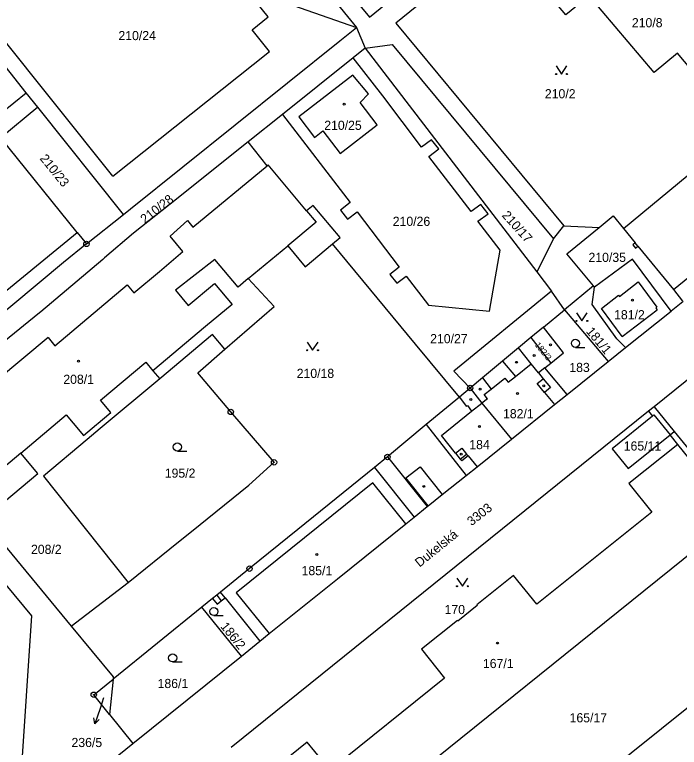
# Model space of a CAD drawing. Extents: x -733394 to -722299, y -1082822 to -1075049.
# Drawn here: x -728720 to -728596.6, y -1079081.4 to -1078945.4 of the extents above; entities that cross this region are included whole.
import ezdxf

# ---------------------------------------------------------------- set-up
doc = ezdxf.new("R2010")
doc.units = 0
for name, color, linetype in [('Hranice parcel', 7, 'Continuous'), ('Parcelní čísla', 7, 'Continuous'), ('Pop  PČ popisy', 7, 'Continuous'), ('Vnitřní kresba', 7, 'Continuous'), ('Značky bodu BP', 7, 'Continuous'), ('Značky budov', 7, 'Continuous'), ('Značky kultur', 7, 'Continuous')]:
    doc.layers.add(name, color=color, linetype=linetype)

msp = doc.modelspace()

# ---------------------------------------------------------------- linework, layer by layer
at = {"layer": 'Hranice parcel'}
for p, q in [((-728656.56, -1078947.73), (-728654.94, -1078951.58)), ((-728654.94, -1078951.58), (-728657.15, -1078953.35)), ((-728657.15, -1078953.35), (-728670.29, -1078963.88)), ((-728670.29, -1078963.88), (-728676.63, -1078968.95)), ((-728606.98, -1078985.05), (-728584.95, -1078966.8)), ((-728708.36, -1078985.84), (-728722.58, -1078968.23)), ((-728706.67, -1078987.94), (-728699.81, -1078982.44)), ((-728618.03, -1078984.58), (-728611.48, -1078984.86)), ((-728708.36, -1078985.84), (-728706.67, -1078987.94)), ((-728612.57, -1078995.74), (-728617.93, -1079000.15)), ((-728612.37, -1078995.98), (-728612.57, -1078995.74)), ((-728617.93, -1079000.15), (-728620.33, -1078996.73)), ((-728595.94, -1078998.66), (-728598.11, -1079000.39)), ((-728617.93, -1079000.15), (-728609.85, -1079009.75)), ((-728606.63, -1079007.18), (-728598.11, -1079000.39)), ((-728609.85, -1079009.75), (-728606.63, -1079007.18)), ((-728617.42, -1079015.87), (-728609.85, -1079009.75)), ((-728617.42, -1079015.87), (-728621.55, -1079010.93)), ((-728635.44, -1079014.69), (-728637.44, -1079016.36)), ((-728602.32, -1079019.01), (-728679.79, -1079081.45)), ((-728601.27, -1079018.16), (-728602.32, -1079019.01)), ((-728601.27, -1079018.16), (-728597.54, -1079022.78)), ((-728598.32, -1079023.38), (-728597.54, -1079022.78)), ((-728596.91, -1079025.18), (-728598.32, -1079023.38)), ((-728597.54, -1079022.78), (-728571.47, -1079055.12)), ((-728650.79, -1079027.5), (-728643.43, -1079036.72)), ((-728709.52, -1079058.9), (-728698.94, -1079050.83)), ((-728683.27, -1079053.79), (-728685.26, -1079055.42)), ((-728685.26, -1079055.42), (-728701.72, -1079068.75)), ((-728677.91, -1079064.48), (-728685.26, -1079055.42)), ((-728677.91, -1079064.48), (-728674.47, -1079061.71)), ((-728698.07, -1079080.71), (-728677.91, -1079064.48)), ((-728701.72, -1079068.75), (-728702.38, -1079075.31)), ((-728702.38, -1079075.31), (-728698.07, -1079080.71))]:
    msp.add_line(p, q, dxfattribs=at)
for points in [[(-728683.46, -1078885.62), (-728697.51, -1078897.54), (-728656.56, -1078947.73)], [(-728684.31, -1078890.28), (-728693.53, -1078898.13), (-728654.15, -1078945.8), (-728621.45, -1078919.22), (-728618.14, -1078914.04), (-728622.9, -1078910.87), (-728622.17, -1078909.59), (-728625.13, -1078907.61), (-728627.11, -1078907.67), (-728633.7, -1078913.24)], [(-728724.81, -1078965.43), (-728717.86, -1078959.87), (-728729.12, -1078945.64), (-728726.94, -1078943.91), (-728726.08, -1078944.98), (-728708.07, -1078930.37), (-728708.32, -1078930.06), (-728707.93, -1078929.74), (-728707.68, -1078930.05), (-728697.24, -1078921.58), (-728693.91, -1078920.66), (-728691.96, -1078918.93), (-728674.4, -1078940.82), (-728671.66, -1078938.53), (-728668.61, -1078942.25), (-728669.66, -1078943.15), (-728656.56, -1078947.73)], [(-728629.77, -1078931.08), (-728649.25, -1078946.94), (-728618.03, -1078984.58)], [(-728584.95, -1078966.8), (-728596.97, -1078952.53), (-728601.31, -1078956.1), (-728613.37, -1078941.81), (-728617.65, -1078945.38), (-728629.77, -1078931.08)], [(-728699.81, -1078982.44), (-728698.51, -1078981.4), (-728659.65, -1078950.21), (-728656.56, -1078947.73)], [(-728654.94, -1078951.58), (-728649.89, -1078950.89), (-728619.97, -1078987.01), (-728618.03, -1078984.58)], [(-728654.94, -1078951.58), (-728623.07, -1078993.1), (-728620.33, -1078996.73)], [(-728670.29, -1078963.88), (-728657.73, -1078980.24), (-728659.5, -1078981.64), (-728658.21, -1078983.34), (-728656.4, -1078981.97), (-728648.63, -1078992.22), (-728650.36, -1078993.59), (-728649.06, -1078995.24), (-728647.3, -1078993.94), (-728643.18, -1078999.28), (-728631.82, -1079000.43), (-728629.84, -1078989.06), (-728634, -1078983.7), (-728632.12, -1078982.36), (-728633.45, -1078980.63), (-728635.27, -1078981.93), (-728643.09, -1078971.68), (-728641.27, -1078970.29), (-728642.59, -1078968.58), (-728644.47, -1078969.95), (-728651.64, -1078960.44), (-728657.15, -1078953.35)], [(-728654.3, -1078960.06), (-728657.22, -1078956.61), (-728667.27, -1078964.33), (-728664.31, -1078968.17), (-728662.8, -1078966.95), (-728659.58, -1078971.12), (-728652.71, -1078965.84), (-728655.88, -1078961.65), (-728654.3, -1078960.06)], [(-728699.81, -1078982.44), (-728715.67, -1078962.55), (-728722.58, -1078968.23)], [(-728676.63, -1078968.95), (-728691.14, -1078980.57), (-728697.93, -1078985.95), (-728703.29, -1078990.54), (-728703.65, -1078990.84), (-728715.14, -1079000.52), (-728715.4, -1079000.73), (-728721.98, -1079006.14), (-728730.57, -1079012.94)], [(-728660.99, -1078987.94), (-728659.57, -1078986.75), (-728664.57, -1078980.78), (-728665.79, -1078981.8), (-728672.92, -1078973.23), (-728673.13, -1078973.41), (-728676.63, -1078968.95)], [(-728611.48, -1078984.86), (-728608.87, -1078982.73), (-728606.98, -1078985.05)], [(-728612.57, -1078995.74), (-728617.47, -1078989.75), (-728611.48, -1078984.86)], [(-728606.98, -1078985.05), (-728604.81, -1078987.73), (-728605.26, -1078988.1), (-728604.75, -1078988.72), (-728604.31, -1078988.35), (-728597.72, -1078996.42)], [(-728746.57, -1079014.56), (-728742.09, -1079013.45), (-728708.36, -1078985.84)], [(-728597.72, -1078996.42), (-728593.06, -1078992.61), (-728591.15, -1078994.95), (-728581.08, -1078986.56)], [(-728706.67, -1078987.94), (-728710.94, -1078991.37), (-728725.28, -1079003.3), (-728738.01, -1079013.95)], [(-728680.97, -1079007.5), (-728671.85, -1078999.56), (-728676.63, -1078994.38), (-728669.31, -1078988.27), (-728666.07, -1078992.18), (-728660.99, -1078987.94)], [(-728637.44, -1079016.36), (-728645.56, -1079006.56), (-728660.99, -1078987.94)], [(-728598.11, -1079000.39), (-728605.33, -1078990.77), (-728612.37, -1078995.98)], [(-728606.63, -1079007.18), (-728608.21, -1079005.53), (-728612.8, -1078999.18), (-728612.37, -1078995.98)], [(-728620.33, -1078996.73), (-728638.48, -1079011.56), (-728635.44, -1079014.69)], [(-728597.72, -1078996.42), (-728596.03, -1078998.54), (-728595.94, -1078998.66)], [(-728621.55, -1079010.93), (-728620.48, -1079010.07), (-728618.09, -1079008.16), (-728621.84, -1079003.39), (-728624.15, -1079005.31), (-728626.46, -1079007.23)], [(-728680.97, -1079007.5), (-728683.27, -1079004.77), (-728693.04, -1079013)], [(-728698.94, -1079050.83), (-728689.55, -1079043.25), (-728687.17, -1079041.34), (-728676.5, -1079032.72), (-728671.84, -1079028.49), (-728679.87, -1079019.13), (-728686.01, -1079011.9), (-728680.97, -1079007.5)], [(-728626.46, -1079007.23), (-728629.46, -1079009.72), (-728633.17, -1079012.81), (-728635.44, -1079014.69)], [(-728621.55, -1079010.93), (-728622.74, -1079011.88), (-728624.1, -1079010.18), (-728626.46, -1079007.23)], [(-728732.56, -1079020.94), (-728725.19, -1079029.7), (-728726.26, -1079030.6), (-728721.91, -1079035.76), (-728715.69, -1079030.55), (-728718.87, -1079026.78), (-728710.44, -1079019.65), (-728709.12, -1079021.22), (-728707.2, -1079023.5), (-728704.8, -1079021.47), (-728704.52, -1079021.25), (-728702.53, -1079019.56), (-728702.14, -1079019.23), (-728704.05, -1079016.96), (-728695.65, -1079009.89), (-728694.33, -1079011.47), (-728693.04, -1079013)], [(-728591.93, -1079010.63), (-728593.6, -1079011.98), (-728601.27, -1079018.16)], [(-728693.04, -1079013), (-728704.12, -1079022.24), (-728706.53, -1079024.25), (-728714.67, -1079031.05), (-728698.94, -1079050.83)], [(-728635.44, -1079014.69), (-728633.25, -1079017.49), (-728627.78, -1079024.16)], [(-728637.44, -1079016.36), (-728643.59, -1079021.49), (-728650.79, -1079027.5)], [(-728627.78, -1079024.16), (-728619.78, -1079017.78), (-728617.42, -1079015.87)], [(-728602.32, -1079019.01), (-728601.59, -1079019.91), (-728609.11, -1079025.98), (-728606.13, -1079029.66), (-728598.32, -1079023.38)], [(-728732.56, -1079020.94), (-728734.25, -1079022.36), (-728734.53, -1079028.65), (-728709.52, -1079058.9)], [(-728643.43, -1079036.72), (-728643.23, -1079036.56), (-728640.62, -1079034.48), (-728636.18, -1079030.94), (-728634.16, -1079029.33), (-728627.78, -1079024.16)], [(-728674.7, -1079087.76), (-728663.87, -1079101.2), (-728586.08, -1079038.58), (-728596.91, -1079025.18)], [(-728596.91, -1079025.18), (-728605.97, -1079032.45), (-728601.73, -1079037.74), (-728623.04, -1079054.84), (-728627.37, -1079049.49), (-728634.22, -1079054.98), (-728634.13, -1079055.1), (-728637.71, -1079057.97), (-728637.8, -1079057.85), (-728644.5, -1079063.22), (-728640.19, -1079068.55), (-728661.43, -1079085.68), (-728665.67, -1079080.45), (-728674.7, -1079087.76)], [(-728650.79, -1079027.5), (-728653.21, -1079029.46), (-728667.43, -1079040.97), (-728676.4, -1079048.24), (-728681.79, -1079052.6), (-728682.49, -1079053.16), (-728683.27, -1079053.79)], [(-728853.37, -1079140.16), (-728855.39, -1079136.59), (-728859.3, -1079122.31), (-728855.9, -1079116.96), (-728847.76, -1079110.16), (-728854.63, -1079101.33), (-728852.39, -1079059.57), (-728842.55, -1079039), (-728830.13, -1079039.66), (-728829.86, -1079035.74), (-728821.44, -1079030.9), (-728734.52, -1079035.76), (-728716.85, -1079056.97), (-728718.83, -1079086.76), (-728719.22, -1079092.57), (-728719.59, -1079098.12)], [(-728674.47, -1079061.71), (-728672.73, -1079060.31), (-728660.05, -1079050.1), (-728647.38, -1079039.9), (-728645.82, -1079038.65), (-728643.43, -1079036.72)], [(-728683.27, -1079053.79), (-728682.42, -1079054.85), (-728681.64, -1079054.22), (-728680.94, -1079053.66), (-728674.47, -1079061.71)], [(-728571.47, -1079055.12), (-728611.17, -1079087.04), (-728636.11, -1079107.1)], [(-728709.52, -1079058.9), (-728701.68, -1079068.3), (-728701.72, -1079068.75)], [(-728702.38, -1079075.31), (-728705.31, -1079071.65), (-728701.72, -1079068.75)], [(-728719.59, -1079098.12), (-728716.79, -1079095.85), (-728698.07, -1079080.71)]]:
    msp.add_lwpolyline(points, dxfattribs=at)
at = {"layer": 'Pop  PČ popisy'}
for p, q in [((-728703.48, -1079072.2), (-728704.15, -1079074.19)), ((-728704.15, -1079074.19), (-728705.13, -1079077.03)), ((-728705.13, -1079077.03), (-728705.27, -1079075.92)), ((-728705.13, -1079077.03), (-728704.33, -1079076.24))]:
    msp.add_line(p, q, dxfattribs=at)
at = {"layer": 'Vnitřní kresba'}
for p, q in [((-728672.96, -1078945.73), (-728675.96, -1078942.01)), ((-728701.78, -1078975.35), (-728726.08, -1078944.98)), ((-728675.91, -1078948.15), (-728672.96, -1078945.73)), ((-728672.67, -1078952.19), (-728675.91, -1078948.15)), ((-728701.78, -1078975.35), (-728672.67, -1078952.19)), ((-728715.67, -1078962.55), (-728717.86, -1078959.87)), ((-728686.89, -1078984.84), (-728673.13, -1078973.41)), ((-728665.79, -1078981.8), (-728664.05, -1078983.88)), ((-728691.13, -1078986.48), (-728687.89, -1078983.6)), ((-728687.89, -1078983.6), (-728686.89, -1078984.84)), ((-728664.05, -1078983.88), (-728669.31, -1078988.27)), ((-728688.76, -1078989.34), (-728691.13, -1078986.48)), ((-728619.97, -1078987.01), (-728623.07, -1078993.1)), ((-728604.31, -1078988.35), (-728604.81, -1078987.73)), ((-728693.1, -1078993.04), (-728688.76, -1078989.34)), ((-728682.83, -1078990.81), (-728690.15, -1078996.54)), ((-728678.52, -1078995.96), (-728682.83, -1078990.81)), ((-728697.87, -1078997.02), (-728693.1, -1078993.04)), ((-728676.63, -1078994.38), (-728678.52, -1078995.96)), ((-728712.52, -1079006.88), (-728699.12, -1078995.5)), ((-728699.12, -1078995.5), (-728697.87, -1078997.02)), ((-728687.78, -1078999.37), (-728682.9, -1078995.28)), ((-728682.9, -1078995.28), (-728679.63, -1078999.18)), ((-728607.72, -1078997.71), (-728604.26, -1078994.97)), ((-728604.26, -1078994.97), (-728600.76, -1078999.67)), ((-728690.15, -1078996.54), (-728687.78, -1078999.37)), ((-728611.06, -1078999.91), (-728607.93, -1078997.45)), ((-728607.93, -1078997.45), (-728607.72, -1078997.71)), ((-728679.63, -1078999.18), (-728684.56, -1079003.24)), ((-728621.84, -1079003.39), (-728617.93, -1079000.15)), ((-728607.21, -1079005.12), (-728611.06, -1078999.91)), ((-728607.21, -1079005.12), (-728600.71, -1079000.2)), ((-728600.76, -1078999.67), (-728600.98, -1078999.84)), ((-728600.98, -1078999.84), (-728600.71, -1079000.2)), ((-728684.56, -1079003.24), (-728694.33, -1079011.47)), ((-728713.8, -1079005.33), (-728727.41, -1079016.64)), ((-728713.8, -1079005.33), (-728712.52, -1079006.88)), ((-728624.15, -1079005.31), (-728620.48, -1079010.07)), ((-728629.46, -1079009.72), (-728627.04, -1079012.55)), ((-728627.04, -1079012.55), (-728624.1, -1079010.18)), ((-728628.36, -1079013.61), (-728627.04, -1079012.55)), ((-728622.74, -1079011.88), (-728621.86, -1079012.96)), ((-728633.17, -1079012.81), (-728631.54, -1079014.89)), ((-728631.54, -1079014.89), (-728628.99, -1079012.86)), ((-728628.99, -1079012.86), (-728628.36, -1079013.61)), ((-728622.98, -1079013.88), (-728621.86, -1079012.96)), ((-728621.62, -1079015.55), (-728622.98, -1079013.88)), ((-728621.86, -1079012.96), (-728620.55, -1079014.62)), ((-728632.81, -1079015.91), (-728631.54, -1079014.89)), ((-728620.55, -1079014.62), (-728621.62, -1079015.55)), ((-728637.44, -1079016.36), (-728636.2, -1079018.09)), ((-728632.24, -1079016.67), (-728633.25, -1079017.49)), ((-728632.24, -1079016.67), (-728632.81, -1079015.91)), ((-728621.62, -1079015.55), (-728619.78, -1079017.78)), ((-728636.2, -1079018.09), (-728635.96, -1079017.91)), ((-728635.96, -1079017.91), (-728635.16, -1079019.02)), ((-728635.16, -1079019.02), (-728633.25, -1079017.49)), ((-728640.78, -1079023.52), (-728635.16, -1079019.02)), ((-728601.59, -1079019.91), (-728601.33, -1079019.7)), ((-728601.33, -1079019.7), (-728598.32, -1079023.38)), ((-728643.59, -1079021.49), (-728636.18, -1079030.94)), ((-728638.16, -1079026.79), (-728640.78, -1079023.52)), ((-728638.16, -1079026.79), (-728637.01, -1079025.86)), ((-728637.01, -1079025.86), (-728636.1, -1079026.97)), ((-728718.87, -1079026.78), (-728723.99, -1079031.12)), ((-728638.16, -1079026.79), (-728637.27, -1079027.91)), ((-728637.27, -1079027.91), (-728636.1, -1079026.97)), ((-728635.82, -1079027.31), (-728637, -1079028.24)), ((-728636.1, -1079026.97), (-728635.82, -1079027.31)), ((-728635.82, -1079027.31), (-728634.16, -1079029.33)), ((-728637, -1079028.24), (-728637.27, -1079027.91)), ((-728653.21, -1079029.46), (-728645.82, -1079038.65)), ((-728647.35, -1079031.39), (-728644.75, -1079029.31)), ((-728644.75, -1079029.31), (-728640.62, -1079034.48)), ((-728643.23, -1079036.56), (-728647.35, -1079031.39)), ((-728653.53, -1079032.27), (-728666.2, -1079042.49)), ((-728647.38, -1079039.9), (-728653.53, -1079032.27)), ((-728666.2, -1079042.49), (-728678.86, -1079052.7)), ((-728682.49, -1079053.16), (-728681.64, -1079054.22)), ((-728680.94, -1079053.66), (-728681.79, -1079052.6)), ((-728678.86, -1079052.7), (-728672.73, -1079060.31))]:
    msp.add_line(p, q, dxfattribs=at)
at = {"layer": 'Značky bodu BP'}
for centre, radius in [((-728706.67, -1078987.94), 0.5), ((-728706.67, -1078987.94), 0.0303), ((-728635.44, -1079014.69), 0.5), ((-728635.44, -1079014.69), 0.0303), ((-728679.87, -1079019.13), 0.5), ((-728679.87, -1079019.13), 0.0303), ((-728650.79, -1079027.5), 0.5), ((-728650.79, -1079027.5), 0.0303), ((-728671.84, -1079028.49), 0.5), ((-728671.84, -1079028.49), 0.0303), ((-728676.4, -1079048.24), 0.5), ((-728676.4, -1079048.24), 0.0303), ((-728705.31, -1079071.65), 0.5), ((-728705.31, -1079071.65), 0.0303)]:
    msp.add_circle(centre, radius, dxfattribs=at)
at = {"layer": 'Značky budov'}
for centre in [(-728658.84, -1078961.99), (-728605.33, -1078998.37), (-728620.52, -1079006.69), (-728623.57, -1079008.65), (-728708.15, -1079009.7), (-728626.85, -1079009.92), (-728633.61, -1079014.92), (-728621.79, -1079014.28), (-728635.31, -1079016.83), (-728626.66, -1079015.73), (-728633.73, -1079021.85), (-728637.08, -1079026.97), (-728644.03, -1079032.96), (-728663.9, -1079045.61), (-728630.37, -1079062.05)]:
    msp.add_circle(centre, 0.175, dxfattribs=at)
at = {"layer": 'Značky kultur'}
for p, q in [((-728615.9, -1079007.14), (-728614.15, -1079007.14)), ((-728689.79, -1079026.39), (-728688.04, -1079026.39)), ((-728683.01, -1079056.95), (-728681.26, -1079056.95)), ((-728690.67, -1079065.57), (-728688.92, -1079065.57))]:
    msp.add_line(p, q, dxfattribs=at)
for points in [[(-728619.48, -1078954.88), (-728618.48, -1078956.38), (-728617.48, -1078954.88)], [(-728615.69, -1079000.73), (-728614.69, -1079002.23), (-728613.69, -1079000.73)], [(-728665.68, -1079006.17), (-728664.68, -1079007.67), (-728663.68, -1079006.17)], [(-728637.89, -1079050.01), (-728636.89, -1079051.51), (-728635.89, -1079050.01)]]:
    msp.add_lwpolyline(points, dxfattribs=at)
for centre, radius in [((-728619.48, -1078956.38), 0.1), ((-728617.48, -1078956.38), 0.1), ((-728615.69, -1079002.23), 0.1), ((-728613.69, -1079002.23), 0.1), ((-728615.9, -1079006.39), 0.75), ((-728665.68, -1079007.67), 0.1), ((-728663.68, -1079007.67), 0.1), ((-728689.79, -1079025.64), 0.75), ((-728637.89, -1079051.51), 0.1), ((-728635.89, -1079051.51), 0.1), ((-728683.01, -1079056.2), 0.75), ((-728690.67, -1079064.82), 0.75)]:
    msp.add_circle(centre, radius, dxfattribs=at)

# ---------------------------------------------------------------- texts
at = {"layer": 'Parcelní čísla'}
for s, p in [('210/8', (-728605.42, -1078947.7)), ('210/24', (-728700.73, -1078950.09)), ('210/2', (-728621.57, -1078960.89)), ('210/25', (-728662.52, -1078966.75)), ('210/26', (-728649.81, -1078984.58)), ('210/35', (-728613.47, -1078991.28)), ('181/2', (-728608.72, -1079001.93)), ('210/27', (-728642.86, -1079006.37)), ('210/18', (-728667.64, -1079012.82)), ('183', (-728617.03, -1079011.72)), ('208/1', (-728710.96, -1079013.92)), ('182/1', (-728629.34, -1079020.31)), ('184', (-728635.6, -1079026.05)), ('165/11', (-728606.93, -1079026.3)), ('195/2', (-728692.13, -1079031.35)), ('208/2', (-728716.96, -1079045.5)), ('185/1', (-728666.73, -1079049.45)), ('170', (-728640.19, -1079056.68)), ('167/1', (-728633.07, -1079066.7)), ('186/1', (-728693.46, -1079070.41)), ('165/17', (-728616.98, -1079076.78)), ('236/5', (-728709.44, -1079081.37))]:
    msp.add_text(s, height=1.7, dxfattribs=at).set_placement(p)
for s, height, rotation, p in [('210/23', 1.7, 309, (-728715.42, -1078972.11)), ('210/28', 1.7, 38, (-728695.82, -1078984.23)), ('210/17', 1.7, 312, (-728629.66, -1078982.7)), ('181/1', 1.7, 310, (-728614.02, -1079004.23)), ('182/2', 1.139, 309, (-728623.51, -1079006.73)), ('3303', 1.7, 38, (-728635.18, -1079040.37)), ('186/2', 1.7, 309, (-728681.89, -1079059.01))]:
    msp.add_text(s, height=height, rotation=rotation, dxfattribs=at).set_placement(p)
at = {"layer": 'Pop  PČ popisy'}
msp.add_text('Dukelská', height=1.7, rotation=39, dxfattribs=at).set_placement((-728644.83, -1079048.05))

doc.saveas('drawing.dxf')
